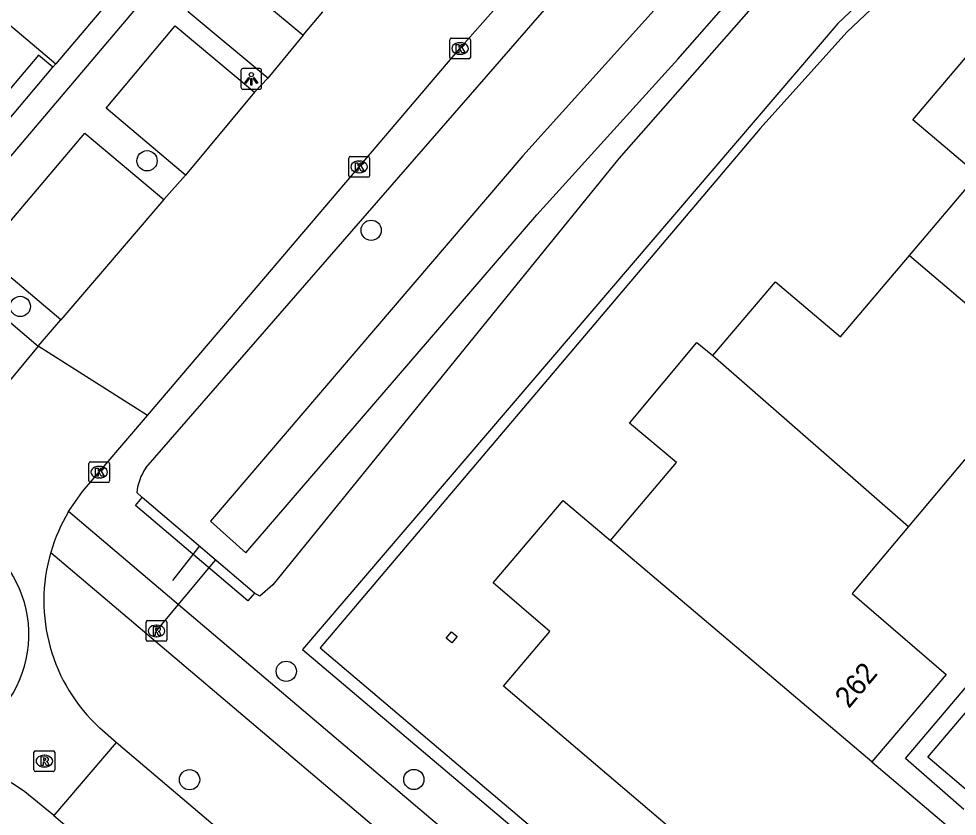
# Model space of a CAD drawing. Extents: x 156414 to 157775, y 382335 to 383765.
# Drawn here: x 156985.24 to 157030.53, y 382695.11 to 382733.6 of the extents above; entities that cross this region are included whole.
import ezdxf

# ---------------------------------------------------------------- set-up
doc = ezdxf.new("R2010")
doc.units = 0
for name, color, linetype in [('IMGEO_Boom', 7, 'Continuous'), ('IMGEO_Duiker', 7, 'Continuous'), ('IMGEO_Groenvoorziening', 7, 'Continuous'), ('IMGEO_Haag', 7, 'Continuous'), ('IMGEO_Kolk', 7, 'Continuous'), ('IMGEO_Lichtpunt', 7, 'Continuous'), ('IMGEO_Muur', 7, 'Continuous'), ('IMGEO_Pand', 7, 'Continuous'), ('IMGEO_Pand_nummerreeks', 7, 'Continuous'), ('IMGEO_Pand_overbouw', 7, 'Continuous'), ('IMGEO_Rijbaan_lokaal_gesloten', 7, 'Continuous'), ('IMGEO_Rijbaan_lokaal_open', 7, 'Continuous'), ('IMGEO_Rioolput', 7, 'Continuous'), ('IMGEO_Voetpad_open', 7, 'Continuous'), ('IMGEO_Waterloop', 7, 'Continuous')]:
    doc.layers.add(name, color=color, linetype=linetype)

msp = doc.modelspace()

# ---------------------------------------------------------------- linework, layer by layer
at = {"layer": 'IMGEO_Boom'}
for centre in [(156991.426, 382726.748), (157002.244, 382723.393), (156985.31, 382719.717), (156998.146, 382702.105), (156993.478, 382696.875), (157004.303, 382696.885)]:
    msp.add_circle(centre, 0.489, dxfattribs=at)
at = {"layer": 'IMGEO_Duiker'}
for points in [[(156992.669, 382706.481), (156993.873, 382708.032), (156993.961, 382708.144)], [(156991.883, 382704.054), (156994.649, 382707.37), (156994.741, 382707.48)]]:
    msp.add_lwpolyline(points, dxfattribs=at)
at = {"layer": 'IMGEO_Groenvoorziening'}
for points in [[(156991.364, 382711.919), (157012.765, 382736.52), (157018.225, 382742.572), (157060.948, 382780.968)], [(157078.149, 382753.34), (157058.627, 382770.09), (157026.552, 382740.169), (157021.865, 382735.59), (157014.188, 382726.854), (156997.5, 382706.286), (156996.87, 382705.738), (156996.619, 382705.88)], [(156991.197, 382710.498), (156990.936, 382710.737)]]:
    msp.add_lwpolyline(points, dxfattribs=at)
msp.add_arc((156993.5, 382710.477), 2.577, 145.9772, 174.2124, dxfattribs=at)
at = {"layer": 'IMGEO_Haag'}
for points in [[(157083.499, 382631.489), (157100.998, 382616.771), (157155.234, 382680.544), (157057.039, 382763.88), (157024.771, 382733.376), (156998.927, 382703.165), (157017.374, 382687.547)], [(157083.884, 382631.949), (157100.928, 382617.614), (157154.388, 382680.475), (157057.061, 382763.075), (157025.206, 382732.962), (157021.009, 382728.308), (156999.775, 382703.233), (157017.757, 382688.01)]]:
    msp.add_lwpolyline(points, dxfattribs=at)
at = {"layer": 'IMGEO_Kolk'}
for p, q in [((157006.032, 382731.74), (157006.032, 382732.592)), ((157006.107, 382732.666), (157006.959, 382732.666)), ((157007.033, 382732.592), (157007.033, 382731.74)), ((157006.52, 382732.446), (157006.545, 382732.446)), ((157006.959, 382731.666), (157006.107, 382731.666)), ((157006.543, 382731.886), (157006.518, 382731.886)), ((157001.16, 382726.027), (157001.16, 382726.879)), ((157001.235, 382726.953), (157002.087, 382726.953)), ((157001.648, 382726.733), (157001.673, 382726.733)), ((157002.161, 382726.879), (157002.161, 382726.027)), ((157001.671, 382726.173), (157001.646, 382726.173)), ((157002.087, 382725.953), (157001.235, 382725.953)), ((156988.62, 382711.292), (156988.62, 382712.144)), ((156988.695, 382712.218), (156989.547, 382712.218)), ((156989.621, 382712.144), (156989.621, 382711.292)), ((156989.108, 382711.998), (156989.133, 382711.998)), ((156989.547, 382711.218), (156988.695, 382711.218)), ((156989.131, 382711.438), (156989.106, 382711.438))]:
    msp.add_line(p, q, dxfattribs=at)
for points in [[(157006.032, 382731.74), (157006.032, 382732.592)], [(157006.107, 382732.666), (157006.959, 382732.666)], [(157007.033, 382732.592), (157007.033, 382731.74)], [(157006.353, 382732.366), (157006.476, 382732.366), (157006.476, 382732.215), (157006.606, 382732.366), (157006.77, 382732.366), (157006.624, 382732.215), (157006.777, 382731.966), (157006.625, 382731.966), (157006.54, 382732.13), (157006.476, 382732.063), (157006.476, 382731.966), (157006.353, 382731.966), (157006.353, 382732.366)], [(157006.959, 382731.666), (157006.107, 382731.666)], [(157001.16, 382726.027), (157001.16, 382726.879)], [(157001.235, 382726.953), (157002.087, 382726.953)], [(157001.481, 382726.653), (157001.604, 382726.653), (157001.604, 382726.502), (157001.734, 382726.653), (157001.898, 382726.653), (157001.752, 382726.502), (157001.905, 382726.253), (157001.753, 382726.253), (157001.668, 382726.417), (157001.604, 382726.35), (157001.604, 382726.253), (157001.481, 382726.253), (157001.481, 382726.653)], [(157002.161, 382726.879), (157002.161, 382726.027)], [(157002.087, 382725.953), (157001.235, 382725.953)], [(156988.62, 382711.292), (156988.62, 382712.144)], [(156988.695, 382712.218), (156989.547, 382712.218)], [(156989.621, 382712.144), (156989.621, 382711.292)], [(156988.941, 382711.918), (156989.064, 382711.918), (156989.064, 382711.767), (156989.194, 382711.918), (156989.358, 382711.918), (156989.212, 382711.767), (156989.365, 382711.518), (156989.213, 382711.518), (156989.128, 382711.682), (156989.064, 382711.615), (156989.064, 382711.518), (156988.941, 382711.518), (156988.941, 382711.918)], [(156989.547, 382711.218), (156988.695, 382711.218)]]:
    msp.add_lwpolyline(points, dxfattribs=at)
for centre, start, end in [((157006.109, 382732.59), 91.552, 178.448), ((157006.109, 382732.59), 91.552, 178.448), ((157006.957, 382732.59), 1.552, 88.448), ((157006.957, 382732.59), 1.552, 88.448), ((157006.109, 382731.742), 181.552, 268.448), ((157006.109, 382731.742), 181.552, 268.448), ((157006.957, 382731.742), 271.552, 358.448), ((157006.957, 382731.742), 271.552, 358.448), ((157001.237, 382726.877), 91.552, 178.448), ((157001.237, 382726.877), 91.552, 178.448), ((157002.085, 382726.877), 1.552, 88.448), ((157002.085, 382726.877), 1.552, 88.448), ((157001.237, 382726.029), 181.552, 268.448), ((157001.237, 382726.029), 181.552, 268.448), ((157002.085, 382726.029), 271.552, 358.448), ((157002.085, 382726.029), 271.552, 358.448), ((156988.697, 382712.142), 91.552, 178.448), ((156988.697, 382712.142), 91.552, 178.448), ((156989.545, 382712.142), 1.552, 88.448), ((156989.545, 382712.142), 1.552, 88.448), ((156988.697, 382711.294), 181.552, 268.448), ((156988.697, 382711.294), 181.552, 268.448), ((156989.545, 382711.294), 271.552, 358.448), ((156989.545, 382711.294), 271.552, 358.448)]:
    msp.add_arc(centre, 0.0765, start, end, dxfattribs=at)
for centre, major_axis, ratio, start_param, end_param in [((157006.519, 382732.166), (-0.387, 0.002), 0.722429, 4.712389, 7.853982), ((157006.544, 382732.166), (-0.39, 0.002), 0.717154, 1.570796, 4.712389), ((157001.647, 382726.453), (-0.387, 0.002), 0.722429, 4.712389, 7.853982), ((157001.672, 382726.453), (-0.39, 0.002), 0.717154, 1.570796, 4.712389), ((156989.107, 382711.718), (-0.387, 0.002), 0.722429, 4.712389, 7.853982), ((156989.132, 382711.718), (-0.39, 0.002), 0.717154, 1.570796, 4.712389)]:
    msp.add_ellipse(centre, major_axis=major_axis, ratio=ratio, start_param=start_param, end_param=end_param, dxfattribs=at)
at = {"layer": 'IMGEO_Lichtpunt'}
for p, q in [((156996.863, 382731.2), (156996.055, 382731.2)), ((156996.863, 382731.2), (156996.055, 382731.2)), ((156995.961, 382731.105), (156995.961, 382730.298)), ((156995.961, 382731.105), (156995.961, 382730.298)), ((156996.957, 382730.298), (156996.957, 382731.105)), ((156996.957, 382730.298), (156996.957, 382731.105)), ((156996.055, 382730.204), (156996.863, 382730.204)), ((156996.055, 382730.204), (156996.863, 382730.204))]:
    msp.add_line(p, q, dxfattribs=at)
for points in [[(156996.335, 382730.769), (156996.374, 382730.741), (156996.186, 382730.479), (156996.148, 382730.506), (156996.335, 382730.769)], [(156996.437, 382730.721), (156996.484, 382730.721), (156996.484, 382730.399), (156996.437, 382730.399), (156996.437, 382730.721)], [(156996.547, 382730.741), (156996.585, 382730.768), (156996.772, 382730.506), (156996.733, 382730.478), (156996.547, 382730.741)]]:
    msp.add_lwpolyline(points, dxfattribs=at)
msp.add_circle((156996.46, 382730.903), 0.0994, dxfattribs=at)
for centre, start, end in [((156996.055, 382731.105), 90, 180), ((156996.055, 382731.105), 90, 180), ((156996.863, 382731.105), 0, 90), ((156996.863, 382731.105), 0, 90), ((156996.055, 382730.298), 180, 270), ((156996.055, 382730.298), 180, 270), ((156996.863, 382730.298), 270, 0), ((156996.863, 382730.298), 270, 360)]:
    msp.add_arc(centre, 0.0946, start, end, dxfattribs=at)
at = {"layer": 'IMGEO_Muur'}
for points in [[(156996.619, 382705.88), (156996.287, 382705.507), (156990.863, 382710.105), (156991.197, 382710.498)], [(156996.619, 382705.88), (156991.197, 382710.498)], [(157006.134, 382703.478), (157005.86, 382703.709), (157006.123, 382704.018)], [(157006.123, 382704.018), (157006.395, 382703.787), (157006.134, 382703.478)]]:
    msp.add_lwpolyline(points, dxfattribs=at)
at = {"layer": 'IMGEO_Pand'}
for points in [[(156994.006, 382741.067), (156989.957, 382736.293), (156990.644, 382735.712), (156987.019, 382731.423)], [(156981.412, 382736.172), (156987.019, 382731.423)], [(157028.22, 382722.175), (157031.516, 382726.071), (157028.39, 382728.721), (157031.645, 382732.57), (157032.292, 382732.062)], [(156987.019, 382731.423), (156986.881, 382731.259), (156986.192, 382731.842), (156982.618, 382727.625), (156983.304, 382727.042), (156977.299, 382719.98), (156976.69, 382722.474), (156975.207, 382728.891), (156975.927, 382729.776)], [(157018.737, 382717.346), (157021.75, 382720.897), (157024.898, 382718.255), (157028.22, 382722.175)], [(157028.22, 382722.175), (157039.205, 382712.836)], [(157013.789, 382708.423), (157016.972, 382712.18), (157014.708, 382714.086), (157017.952, 382717.977), (157018.737, 382717.346)], [(157018.737, 382717.346), (157028.167, 382709.094)], [(157039.205, 382712.836), (157035.49, 382708.422), (157030.885, 382712.32), (157028.167, 382709.094)], [(157026.401, 382697.729), (157030.207, 382694.522), (157024.564, 382687.871), (157019.581, 382692.086), (157020.292, 382692.926), (157018.902, 382694.102), (157018.176, 382693.27), (157008.623, 382701.382), (157010.863, 382704.019), (157008.131, 382706.383), (157011.503, 382710.348), (157013.789, 382708.423)], [(157028.167, 382709.094), (157025.449, 382705.867), (157030, 382701.948), (157026.401, 382697.729)], [(157026.401, 382697.729), (157013.789, 382708.423)], [(157006.134, 382703.478), (157005.86, 382703.709), (157006.123, 382704.018), (157006.395, 382703.787), (157006.134, 382703.478)]]:
    msp.add_lwpolyline(points, dxfattribs=at)
at = {"layer": 'IMGEO_Pand_overbouw'}
msp.add_lwpolyline([(156983.304, 382727.042), (156986.881, 382731.259), (156986.192, 382731.842), (156982.618, 382727.625)], close=True, dxfattribs=at)
at = {"layer": 'IMGEO_Rijbaan_lokaal_gesloten'}
for points in [[(156991.453, 382714.46), (157000, 382724.503), (157001.661, 382726.453), (157006.52, 382732.171), (157011.707, 382738.044)], [(156998.957, 382732.814), (156999.915, 382733.941)], [(156998.957, 382732.814), (156997.252, 382730.734)], [(156996.62, 382730.063), (156997.252, 382730.734)], [(156996.62, 382730.063), (156993.278, 382726.051)], [(156992.244, 382724.877), (156993.278, 382726.051)], [(156992.244, 382724.877), (156987.269, 382719.065)], [(156986.179, 382717.792), (156987.269, 382719.065)], [(156986.179, 382717.792), (156984.481, 382715.758)], [(156991.453, 382714.46), (156986.179, 382717.792)], [(156987.641, 382709.812), (156988.32, 382710.777), (156991.453, 382714.46)], [(156989.941, 382698.673), (156989.15, 382699.366)], [(156989.941, 382698.673), (156986.935, 382695.142)], [(156986.935, 382695.142), (156985.531, 382696.295)]]:
    msp.add_lwpolyline(points, dxfattribs=at)
for centre, radius, start, end in [((156994.808, 382705.503), 8.363, 148.9841, 163.7357), ((156994.78, 382705.51), 8.334, 163.7327, 227.5001), ((156980.934, 382689.839), 7.925, 54.5458, 137.8764)]:
    msp.add_arc(centre, radius, start, end, dxfattribs=at)
at = {"layer": 'IMGEO_Rijbaan_lokaal_open'}
for points in [[(157031.358, 382696.042), (157029.108, 382697.955), (157065.152, 382740.481), (157076.663, 382730.587), (157040.671, 382688.15), (157038.422, 382690.03)], [(157011.394, 382680.454), (156989.941, 382698.673)], [(156986.935, 382695.142), (157065.187, 382628.768), (157069.641, 382625.008), (157069.763, 382624.892), (157069.882, 382624.773), (157069.998, 382624.651)]]:
    msp.add_lwpolyline(points, dxfattribs=at)
msp.add_arc((156980.094, 382703.882), 5.631, 283.8851, 37.2463, dxfattribs=at)
at = {"layer": 'IMGEO_Rioolput'}
for p, q in [((156991.382, 382703.628), (156991.382, 382704.48)), ((156991.457, 382704.554), (156992.309, 382704.554)), ((156992.383, 382704.48), (156992.383, 382703.628)), ((156991.87, 382704.334), (156991.895, 382704.334)), ((156992.309, 382703.554), (156991.457, 382703.554)), ((156991.893, 382703.774), (156991.868, 382703.774)), ((156985.971, 382697.345), (156985.971, 382698.197)), ((156986.046, 382698.271), (156986.898, 382698.271)), ((156986.972, 382698.197), (156986.972, 382697.345)), ((156986.459, 382698.051), (156986.484, 382698.051)), ((156986.898, 382697.271), (156986.046, 382697.271)), ((156986.482, 382697.491), (156986.457, 382697.491))]:
    msp.add_line(p, q, dxfattribs=at)
for points in [[(156991.382, 382703.628), (156991.382, 382704.48)], [(156991.457, 382704.554), (156992.309, 382704.554)], [(156992.383, 382704.48), (156992.383, 382703.628)], [(156991.971, 382704.252), (156991.719, 382704.254), (156991.719, 382703.854)], [(156991.719, 382703.854), (156991.843, 382703.854), (156991.843, 382704.016), (156991.854, 382704.016)], [(156991.897, 382704.173), (156991.843, 382704.173), (156991.843, 382704.092)], [(156991.843, 382704.092), (156991.895, 382704.092)], [(156991.901, 382703.987), (156991.972, 382703.854), (156992.112, 382703.854), (156992.047, 382703.98)], [(156992.309, 382703.554), (156991.457, 382703.554)], [(156985.971, 382697.345), (156985.971, 382698.197)], [(156986.046, 382698.271), (156986.898, 382698.271)], [(156986.972, 382698.197), (156986.972, 382697.345)], [(156986.56, 382697.969), (156986.308, 382697.971), (156986.308, 382697.571)], [(156986.308, 382697.571), (156986.432, 382697.571), (156986.432, 382697.733), (156986.443, 382697.733)], [(156986.486, 382697.89), (156986.432, 382697.89), (156986.432, 382697.809)], [(156986.432, 382697.809), (156986.484, 382697.809)], [(156986.49, 382697.704), (156986.561, 382697.571), (156986.701, 382697.571), (156986.636, 382697.697)], [(156986.898, 382697.271), (156986.046, 382697.271)]]:
    msp.add_lwpolyline(points, dxfattribs=at)
for centre, radius, start, end in [((156991.459, 382704.478), 0.0765, 91.552, 178.448), ((156991.459, 382704.478), 0.0765, 91.552, 178.448), ((156992.307, 382704.478), 0.0765, 1.552, 88.448), ((156992.307, 382704.478), 0.0765, 1.552, 88.448), ((156991.853, 382703.963), 0.0533, 26.0293, 88.6989), ((156991.879, 382704.281), 0.19, 274.7715, 282.9687), ((156991.903, 382704.077), 0.0964, 77.0061, 93.1865), ((156991.917, 382704.134), 0.0378, 276.6634, 79.6772), ((156991.97, 382704.142), 0.109, 350.3612, 89.416), ((156991.968, 382704.142), 0.112, 277.5842, 350.9817), ((156991.952, 382703.927), 0.108, 29.5134, 73.7905), ((156991.459, 382703.63), 0.0765, 181.552, 268.448), ((156991.459, 382703.63), 0.0765, 181.552, 268.448), ((156992.307, 382703.63), 0.0765, 271.552, 358.448), ((156992.307, 382703.63), 0.0765, 271.552, 358.448), ((156986.048, 382698.195), 0.0765, 91.552, 178.448), ((156986.048, 382698.195), 0.0765, 91.552, 178.448), ((156986.896, 382698.195), 0.0765, 1.552, 88.448), ((156986.896, 382698.195), 0.0765, 1.552, 88.448), ((156986.442, 382697.68), 0.0533, 26.0293, 88.6989), ((156986.468, 382697.998), 0.19, 274.7715, 282.9687), ((156986.492, 382697.794), 0.0964, 77.0061, 93.1865), ((156986.506, 382697.851), 0.0378, 276.6634, 79.6772), ((156986.559, 382697.859), 0.109, 350.3612, 89.416), ((156986.557, 382697.859), 0.112, 277.5842, 350.9817), ((156986.541, 382697.644), 0.108, 29.5134, 73.7905), ((156986.048, 382697.347), 0.0765, 181.552, 268.448), ((156986.048, 382697.347), 0.0765, 181.552, 268.448), ((156986.896, 382697.347), 0.0765, 271.552, 358.448), ((156986.896, 382697.347), 0.0765, 271.552, 358.448)]:
    msp.add_arc(centre, radius, start, end, dxfattribs=at)
for centre, major_axis, ratio, start_param, end_param in [((156991.869, 382704.054), (-0.387, 0.002), 0.722429, 4.712389, 7.853982), ((156991.894, 382704.054), (-0.39, 0.002), 0.717154, 1.570796, 4.712389), ((156986.458, 382697.771), (-0.387, 0.002), 0.722429, 4.712389, 7.853982), ((156986.483, 382697.771), (-0.39, 0.002), 0.717154, 1.570796, 4.712389)]:
    msp.add_ellipse(centre, major_axis=major_axis, ratio=ratio, start_param=start_param, end_param=end_param, dxfattribs=at)
at = {"layer": 'IMGEO_Voetpad_open'}
for points in [[(157052.477, 382806.707), (157041.321, 382793.644), (157004.803, 382750.551), (157004.336, 382750), (157000, 382744.884), (156976.601, 382717.276)], [(157030.846, 382695.439), (157028.026, 382697.895), (157065.098, 382741.643), (157077.821, 382730.77), (157040.747, 382687.119), (157037.92, 382689.412)], [(156997.252, 382730.734), (156993.406, 382733.943), (156993.45, 382733.991), (156995.132, 382736.009), (156998.957, 382732.814)], [(156993.278, 382726.051), (156989.453, 382729.287), (156992.784, 382733.264), (156996.62, 382730.063)], [(156987.269, 382719.065), (156983.481, 382722.262), (156988.422, 382728.081), (156992.244, 382724.877)], [(156984.481, 382715.758), (156980.69, 382718.981), (156982.415, 382721.006), (156986.179, 382717.792)], [(157015.939, 382685.815), (156987.641, 382709.812)], [(156986.78, 382707.845), (157014.586, 382684.289)]]:
    msp.add_lwpolyline(points, dxfattribs=at)
at = {"layer": 'IMGEO_Waterloop'}
msp.add_lwpolyline([(156994.491, 382709.359), (156996.189, 382707.831), (157010.245, 382724.136), (157017.039, 382731.652), (157022.177, 382737.512), (157030.075, 382744.688), (157057.124, 382770.209), (157059.077, 382772.332), (157078.865, 382755.262), (157080.691, 382754.964), (157081.795, 382755.771), (157081.497, 382757.852), (157069.183, 382773.86), (157062.984, 382778.361), (157060.011, 382777.512), (157046.933, 382763.499), (157019.417, 382737.937), (157009.565, 382726.981), (156994.491, 382709.359)], dxfattribs=at)

# ---------------------------------------------------------------- texts
at = {"layer": 'IMGEO_Pand_nummerreeks'}
msp.add_text('262', height=1, rotation=49.9787, dxfattribs=at).set_placement((157025.298, 382700.279))

doc.saveas('drawing.dxf')
